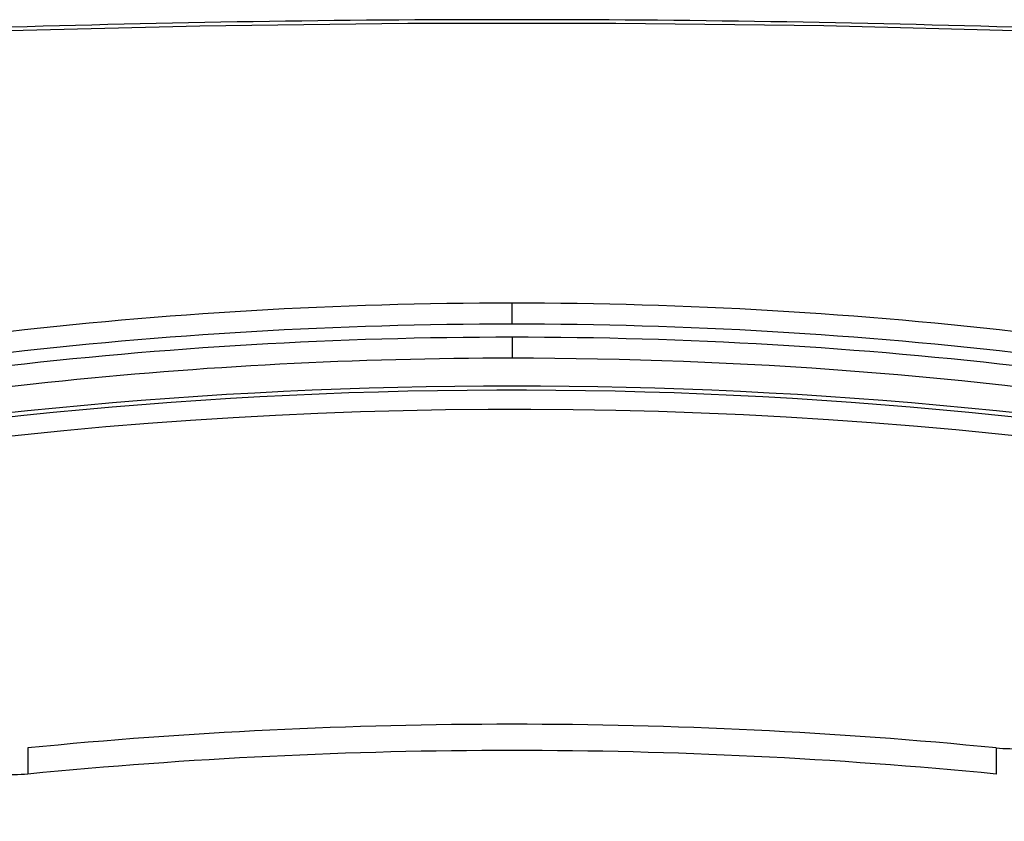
# Paper-space layout 'Sheet' of a CAD drawing. Header units: inches. Extents: x 0.2 to 10.8, y 0.2 to 8.3.
# Tile 502 of 545: x 7.6568 to 7.763, y 6.7377 to 6.8241. Entities that reach past the tile are written whole.
import ezdxf

# ---------------------------------------------------------------- set-up
doc = ezdxf.new("R2010")
doc.units = ezdxf.units.IN
doc.header["$MEASUREMENT"] = 0
doc.layers.get('0').update_dxf_attribs({"lineweight": 5})

psp = doc.layouts.new('Sheet')

# ---------------------------------------------------------------- linework, layer by layer
at = {"color": 0, "linetype": 'ByBlock', "lineweight": -3}
for p, q in [((7.709877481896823, 6.791287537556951), (7.709877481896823, 6.793550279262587)), ((7.709877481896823, 6.789873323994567), (7.709877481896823, 6.787610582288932)), ((7.657679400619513, 6.745607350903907), (7.657679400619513, 6.742778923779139)), ((7.762075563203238, 6.745607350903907), (7.762075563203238, 6.742778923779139))]:
    psp.add_line(p, q, dxfattribs=at)
psp.add_lwpolyline([(7.654246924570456, 6.822910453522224), (7.676229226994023, 6.823460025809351), (7.69864402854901, 6.823739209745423), (7.721079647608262, 6.823739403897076), (7.743494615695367, 6.823460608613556), (7.765508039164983, 6.82291045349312)], dxfattribs=at)
for centre, radius, start, end in [((7.709877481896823, 5.03364364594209), 1.790460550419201, 88.2150008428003, 91.78499915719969), ((7.709805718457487, 6.315585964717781), 0.4779643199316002, 89.99139722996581, 96.72717944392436), ((7.70994924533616, 6.315585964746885), 0.4779643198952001, 83.27282055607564, 90.0086027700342), ((7.709805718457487, 6.313323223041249), 0.4779643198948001, 89.99139722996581, 96.72717944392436), ((7.70994924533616, 6.313323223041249), 0.4779643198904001, 83.27282055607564, 90.0086027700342), ((7.709805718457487, 6.311909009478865), 0.4779643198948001, 89.99139722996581, 96.72717944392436), ((7.70994924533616, 6.311909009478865), 0.4779643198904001, 83.27282055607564, 90.0086027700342), ((7.709877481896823, 6.212020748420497), 0.5361336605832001, 84.41282080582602, 95.587179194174), ((7.709877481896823, 6.209192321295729), 0.5361336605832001, 84.41282080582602, 95.587179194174)]:
    psp.add_arc(centre, radius, start, end, dxfattribs=at)
psp.add_open_spline([(7.520591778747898, 6.74668388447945), (7.636185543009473, 6.79730124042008), (7.783569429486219, 6.797301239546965), (7.89916319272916, 6.74668388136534)], degree=3, dxfattribs=at)
for points, knots in [([(7.521277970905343, 6.744851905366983), (7.550339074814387, 6.757300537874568), (7.672822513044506, 6.794190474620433), (7.810278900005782, 6.782632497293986), (7.898477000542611, 6.74485190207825)], [0, 0, 0, 0, 0.2478364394, 1, 1, 1, 1]), ([(7.520752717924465, 6.746233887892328), (7.540606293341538, 6.754901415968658), (7.625058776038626, 6.784063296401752), (7.717543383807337, 6.788665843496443), (7.784294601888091, 6.778693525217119)], [0, 0, 0, 0, 0.2429822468, 1, 1, 1, 1]), ([(7.709877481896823, 6.787610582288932), (7.693176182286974, 6.787610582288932), (7.628400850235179, 6.78425306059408), (7.564003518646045, 6.767495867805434), (7.520490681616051, 6.746859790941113)], [0, 0, 0, 0, 0.2574995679, 1, 1, 1, 1]), ([(7.899264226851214, 6.746859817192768), (7.885105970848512, 6.753574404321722), (7.824774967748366, 6.777682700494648), (7.759079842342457, 6.787610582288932), (7.709877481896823, 6.787610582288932)], [0, 0, 0, 0, 0.2415486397, 1, 1, 1, 1]), ([(7.762075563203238, 6.745607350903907), (7.763997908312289, 6.745418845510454), (7.767705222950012, 6.745971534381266), (7.769549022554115, 6.741636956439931), (7.768826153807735, 6.740519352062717)], [0, 0, 0, 0, 0.5920376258, 1, 1, 1, 1]), ([(7.657679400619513, 6.742778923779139), (7.655757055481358, 6.742590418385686), (7.652049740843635, 6.743143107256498), (7.650205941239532, 6.738808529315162), (7.650928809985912, 6.737690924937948)], [0, 0, 0, 0, 0.5920376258, 1, 1, 1, 1])]:
    psp.add_open_spline(points, degree=3, knots=knots, dxfattribs=at)

doc.saveas('drawing.dxf')
